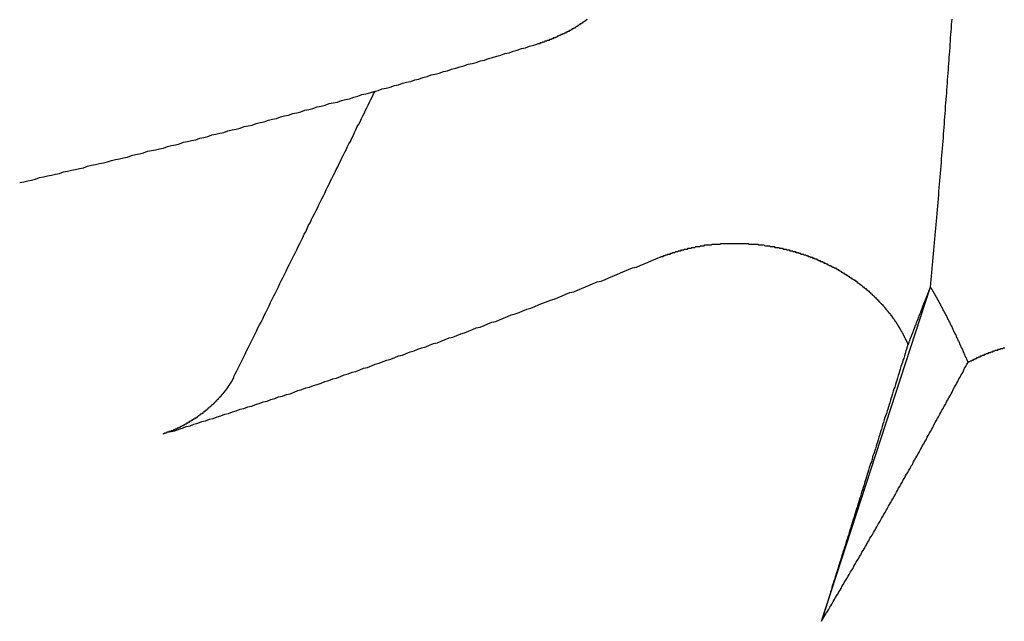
# Model space of a CAD drawing. Extents: x 1107 to 4046, y 937 to 3355.
# Tile 349 of 656: x 2155.066 to 2156.264, y 2650.936 to 2651.668. Entities that reach past the tile are written whole.
import ezdxf

# ---------------------------------------------------------------- set-up
doc = ezdxf.new("R2010")
doc.units = 0
doc.layers.add('KF_VIDA_L___C_REAR', color=7, linetype='CONTINUOUS')

# ---------------------------------------------------------------- blocks, each defined once
blk = doc.blocks.new('KF_VIDA_L___C_REAR')
at = {"layer": 'KF_VIDA_L___C_REAR'}
blk.add_line((-30.937477, 961.723268), (-30.805016, 962.130015), dxfattribs=at)
for points in [[(-30.805, 962.13, 0), (-30.8046, 962.134, 0), (-30.8041, 962.139, 0), (-30.8037, 962.143, 0), (-30.8033, 962.148, 0), (-30.8029, 962.152, 0), (-30.8024, 962.157, 0), (-30.802, 962.161, 0), (-30.8016, 962.166, 0), (-30.8012, 962.17, 0), (-30.8008, 962.175, 0), (-30.8004, 962.179, 0), (-30.8, 962.184, 0), (-30.7996, 962.188, 0), (-30.7992, 962.193, 0), (-30.7988, 962.197, 0), (-30.7984, 962.201, 0), (-30.798, 962.206, 0), (-30.7976, 962.21, 0), (-30.7972, 962.215, 0), (-30.7968, 962.219, 0), (-30.7964, 962.224, 0), (-30.7961, 962.228, 0), (-30.7957, 962.233, 0), (-30.7953, 962.237, 0), (-30.7949, 962.242, 0), (-30.7946, 962.246, 0), (-30.7942, 962.251, 0), (-30.7938, 962.255, 0), (-30.7935, 962.259, 0), (-30.7931, 962.264, 0), (-30.7928, 962.268, 0), (-30.7924, 962.273, 0), (-30.7921, 962.277, 0), (-30.7917, 962.281, 0), (-30.7914, 962.286, 0), (-30.791, 962.29, 0), (-30.7907, 962.294, 0), (-30.7903, 962.299, 0), (-30.79, 962.303, 0), (-30.7897, 962.307, 0), (-30.7893, 962.312, 0), (-30.789, 962.316, 0), (-30.7887, 962.32, 0), (-30.7884, 962.324, 0), (-30.788, 962.329, 0), (-30.7877, 962.333, 0), (-30.7874, 962.337, 0), (-30.7871, 962.341, 0), (-30.7868, 962.345, 0), (-30.7865, 962.35, 0), (-30.7861, 962.354, 0), (-30.7858, 962.358, 0), (-30.7855, 962.362, 0), (-30.7852, 962.366, 0), (-30.7849, 962.37, 0), (-30.7846, 962.374, 0), (-30.7843, 962.378, 0), (-30.7841, 962.382, 0), (-30.7838, 962.386, 0), (-30.7835, 962.39, 0), (-30.7832, 962.394, 0), (-30.7829, 962.398, 0), (-30.7826, 962.402, 0), (-30.7823, 962.406, 0), (-30.7821, 962.41, 0), (-30.7818, 962.413, 0), (-30.7815, 962.417, 0), (-30.7812, 962.421, 0), (-30.7809, 962.425, 0), (-30.7807, 962.429, 0), (-30.7804, 962.433, 0), (-30.7801, 962.437, 0), (-30.7798, 962.441, 0), (-30.7795, 962.445, 0), (-30.7793, 962.449, 0), (-30.779, 962.453, 0), (-30.7787, 962.456, 0)], [(-31.2225, 962.456, 0), (-31.2231, 962.455, 0), (-31.2237, 962.455, 0), (-31.2243, 962.454, 0), (-31.2249, 962.454, 0), (-31.2255, 962.453, 0), (-31.2262, 962.453, 0), (-31.2268, 962.452, 0), (-31.2274, 962.452, 0), (-31.228, 962.452, 0), (-31.2287, 962.451, 0), (-31.2293, 962.451, 0), (-31.2299, 962.45, 0), (-31.2306, 962.45, 0), (-31.2312, 962.45, 0), (-31.2319, 962.449, 0), (-31.2325, 962.449, 0), (-31.2331, 962.448, 0), (-31.2338, 962.448, 0), (-31.2344, 962.447, 0), (-31.2351, 962.447, 0), (-31.2357, 962.447, 0), (-31.2364, 962.446, 0), (-31.237, 962.446, 0), (-31.2377, 962.445, 0), (-31.2383, 962.445, 0), (-31.239, 962.445, 0), (-31.2397, 962.444, 0), (-31.2403, 962.444, 0), (-31.241, 962.444, 0), (-31.2416, 962.443, 0), (-31.2423, 962.443, 0), (-31.243, 962.442, 0), (-31.2436, 962.442, 0), (-31.2443, 962.442, 0), (-31.245, 962.441, 0), (-31.2456, 962.441, 0), (-31.2463, 962.441, 0), (-31.247, 962.44, 0), (-31.2477, 962.44, 0), (-31.2483, 962.44, 0), (-31.249, 962.439, 0), (-31.2497, 962.439, 0), (-31.2504, 962.439, 0), (-31.2511, 962.438, 0), (-31.2517, 962.438, 0), (-31.2524, 962.438, 0), (-31.2531, 962.437, 0), (-31.2538, 962.437, 0), (-31.2545, 962.437, 0), (-31.2552, 962.436, 0), (-31.2558, 962.436, 0), (-31.2565, 962.436, 0), (-31.2572, 962.435, 0), (-31.2579, 962.435, 0), (-31.2586, 962.435, 0), (-31.2593, 962.434, 0), (-31.26, 962.434, 0), (-31.2607, 962.434, 0), (-31.2614, 962.433, 0), (-31.2621, 962.433, 0), (-31.2628, 962.433, 0), (-31.2635, 962.433, 0), (-31.2642, 962.432, 0), (-31.2649, 962.432, 0), (-31.2656, 962.432, 0), (-31.2663, 962.431, 0), (-31.267, 962.431, 0), (-31.2677, 962.431, 0), (-31.2684, 962.431, 0), (-31.2691, 962.43, 0), (-31.2698, 962.43, 0), (-31.2705, 962.43, 0), (-31.2712, 962.43, 0), (-31.2719, 962.429, 0), (-31.2726, 962.429, 0), (-31.2733, 962.429, 0), (-31.274, 962.429, 0), (-31.2747, 962.428, 0), (-31.2754, 962.428, 0), (-31.2761, 962.428, 0), (-31.2769, 962.428, 0), (-31.2776, 962.427, 0), (-31.2783, 962.427, 0), (-31.279, 962.427, 0), (-31.2798, 962.427, 0), (-31.2805, 962.426, 0), (-31.2812, 962.426, 0), (-31.282, 962.426, 0), (-31.2827, 962.426, 0)], [(-31.913, 962.257, 0), (-31.9081, 962.258, 0), (-31.9033, 962.259, 0), (-31.8985, 962.26, 0), (-31.8936, 962.261, 0), (-31.8888, 962.263, 0), (-31.884, 962.264, 0), (-31.8791, 962.265, 0), (-31.8743, 962.266, 0), (-31.8694, 962.267, 0), (-31.8646, 962.268, 0), (-31.8598, 962.27, 0), (-31.8549, 962.271, 0), (-31.8501, 962.272, 0), (-31.8452, 962.273, 0), (-31.8403, 962.274, 0), (-31.8355, 962.275, 0), (-31.8306, 962.277, 0), (-31.8258, 962.278, 0), (-31.8209, 962.279, 0), (-31.8161, 962.28, 0), (-31.8112, 962.281, 0), (-31.8063, 962.282, 0), (-31.8015, 962.284, 0), (-31.7966, 962.285, 0), (-31.7917, 962.286, 0), (-31.7869, 962.287, 0), (-31.782, 962.288, 0), (-31.7771, 962.29, 0), (-31.7722, 962.291, 0), (-31.7674, 962.292, 0), (-31.7625, 962.293, 0), (-31.7576, 962.295, 0), (-31.7527, 962.296, 0), (-31.7478, 962.297, 0), (-31.7429, 962.298, 0), (-31.7381, 962.299, 0), (-31.7332, 962.301, 0), (-31.7283, 962.302, 0), (-31.7234, 962.303, 0), (-31.7185, 962.304, 0), (-31.7136, 962.306, 0), (-31.7087, 962.307, 0), (-31.7038, 962.308, 0), (-31.6989, 962.309, 0), (-31.694, 962.311, 0), (-31.6891, 962.312, 0), (-31.6842, 962.313, 0), (-31.6793, 962.315, 0), (-31.6744, 962.316, 0), (-31.6695, 962.317, 0), (-31.6646, 962.318, 0), (-31.6597, 962.32, 0), (-31.6547, 962.321, 0), (-31.6498, 962.322, 0), (-31.6449, 962.323, 0), (-31.64, 962.325, 0), (-31.6351, 962.326, 0), (-31.6302, 962.327, 0), (-31.6252, 962.329, 0), (-31.6203, 962.33, 0), (-31.6154, 962.331, 0), (-31.6105, 962.333, 0), (-31.6055, 962.334, 0), (-31.6006, 962.335, 0), (-31.5957, 962.337, 0), (-31.5908, 962.338, 0), (-31.5858, 962.339, 0), (-31.5809, 962.341, 0), (-31.576, 962.342, 0), (-31.571, 962.343, 0), (-31.5661, 962.345, 0), (-31.5612, 962.346, 0), (-31.5562, 962.347, 0), (-31.5513, 962.349, 0), (-31.5463, 962.35, 0), (-31.5414, 962.351, 0), (-31.5364, 962.353, 0), (-31.5315, 962.354, 0), (-31.5265, 962.355, 0), (-31.5216, 962.357, 0), (-31.5166, 962.358, 0), (-31.5117, 962.359, 0), (-31.5067, 962.361, 0), (-31.5018, 962.362, 0), (-31.4968, 962.364, 0), (-31.4919, 962.365, 0), (-31.4869, 962.366, 0), (-31.482, 962.368, 0), (-31.477, 962.369, 0), (-31.472, 962.371, 0), (-31.4671, 962.372, 0), (-31.4621, 962.373, 0), (-31.4572, 962.375, 0), (-31.4522, 962.376, 0), (-31.4472, 962.378, 0), (-31.4423, 962.379, 0), (-31.4373, 962.38, 0), (-31.4323, 962.382, 0), (-31.4273, 962.383, 0), (-31.4224, 962.385, 0), (-31.4174, 962.386, 0), (-31.4124, 962.388, 0), (-31.4074, 962.389, 0), (-31.4025, 962.39, 0), (-31.3975, 962.392, 0), (-31.3925, 962.393, 0), (-31.3875, 962.395, 0), (-31.3825, 962.396, 0), (-31.3776, 962.398, 0), (-31.3726, 962.399, 0), (-31.3676, 962.401, 0), (-31.3626, 962.402, 0), (-31.3576, 962.403, 0), (-31.3526, 962.405, 0), (-31.3476, 962.406, 0), (-31.3427, 962.408, 0), (-31.3377, 962.409, 0), (-31.3327, 962.411, 0), (-31.3277, 962.412, 0), (-31.3227, 962.414, 0), (-31.3177, 962.415, 0), (-31.3127, 962.417, 0), (-31.3077, 962.418, 0), (-31.3027, 962.42, 0), (-31.2977, 962.421, 0), (-31.2927, 962.423, 0), (-31.2877, 962.424, 0), (-31.2827, 962.426, 0)], [(-31.6528, 962.02, 0), (-31.6508, 962.024, 0), (-31.6488, 962.028, 0), (-31.6468, 962.032, 0), (-31.6448, 962.036, 0), (-31.6428, 962.04, 0), (-31.6408, 962.044, 0), (-31.6389, 962.048, 0), (-31.6369, 962.052, 0), (-31.6349, 962.056, 0), (-31.633, 962.06, 0), (-31.631, 962.064, 0), (-31.629, 962.068, 0), (-31.6271, 962.072, 0), (-31.6251, 962.076, 0), (-31.6232, 962.08, 0), (-31.6213, 962.084, 0), (-31.6193, 962.087, 0), (-31.6174, 962.091, 0), (-31.6155, 962.095, 0), (-31.6136, 962.099, 0), (-31.6116, 962.103, 0), (-31.6097, 962.107, 0), (-31.6078, 962.111, 0), (-31.6059, 962.115, 0), (-31.604, 962.119, 0), (-31.6021, 962.122, 0), (-31.6002, 962.126, 0), (-31.5983, 962.13, 0), (-31.5965, 962.134, 0), (-31.5946, 962.138, 0), (-31.5927, 962.141, 0), (-31.5908, 962.145, 0), (-31.589, 962.149, 0), (-31.5871, 962.153, 0), (-31.5853, 962.157, 0), (-31.5834, 962.16, 0), (-31.5816, 962.164, 0), (-31.5797, 962.168, 0), (-31.5779, 962.171, 0), (-31.576, 962.175, 0), (-31.5742, 962.179, 0), (-31.5724, 962.183, 0), (-31.5705, 962.186, 0), (-31.5687, 962.19, 0), (-31.5669, 962.194, 0), (-31.5651, 962.197, 0), (-31.5633, 962.201, 0), (-31.5615, 962.205, 0), (-31.5597, 962.208, 0), (-31.5579, 962.212, 0), (-31.5561, 962.216, 0), (-31.5543, 962.219, 0), (-31.5525, 962.223, 0), (-31.5507, 962.226, 0), (-31.5489, 962.23, 0), (-31.5472, 962.234, 0), (-31.5454, 962.237, 0), (-31.5436, 962.241, 0), (-31.5419, 962.244, 0), (-31.5401, 962.248, 0), (-31.5383, 962.252, 0), (-31.5366, 962.255, 0), (-31.5348, 962.259, 0), (-31.5331, 962.262, 0), (-31.5313, 962.266, 0), (-31.5296, 962.269, 0), (-31.5279, 962.273, 0), (-31.5261, 962.276, 0), (-31.5244, 962.28, 0), (-31.5227, 962.283, 0), (-31.521, 962.287, 0), (-31.5193, 962.29, 0), (-31.5175, 962.294, 0), (-31.5158, 962.297, 0), (-31.5141, 962.301, 0), (-31.5124, 962.304, 0), (-31.5107, 962.307, 0), (-31.509, 962.311, 0), (-31.5073, 962.314, 0), (-31.5056, 962.318, 0), (-31.504, 962.321, 0), (-31.5023, 962.325, 0), (-31.5006, 962.328, 0), (-31.4989, 962.331, 0), (-31.4973, 962.335, 0), (-31.4956, 962.338, 0), (-31.4939, 962.341, 0), (-31.4923, 962.345, 0), (-31.4906, 962.348, 0), (-31.489, 962.351, 0), (-31.4873, 962.355, 0), (-31.4857, 962.358, 0), (-31.484, 962.361, 0), (-31.4824, 962.365, 0), (-31.4807, 962.368, 0)], [(-31.1342, 962.166, 0), (-31.1334, 962.166, 0), (-31.1326, 962.167, 0), (-31.1318, 962.167, 0), (-31.131, 962.167, 0), (-31.1302, 962.167, 0), (-31.1294, 962.168, 0), (-31.1285, 962.168, 0), (-31.1277, 962.168, 0), (-31.1269, 962.169, 0), (-31.126, 962.169, 0), (-31.1252, 962.169, 0), (-31.1244, 962.17, 0), (-31.1235, 962.17, 0), (-31.1227, 962.17, 0), (-31.1218, 962.17, 0), (-31.121, 962.171, 0), (-31.1201, 962.171, 0), (-31.1193, 962.171, 0), (-31.1184, 962.172, 0), (-31.1176, 962.172, 0), (-31.1167, 962.172, 0), (-31.1158, 962.172, 0), (-31.1149, 962.173, 0), (-31.1141, 962.173, 0), (-31.1132, 962.173, 0), (-31.1123, 962.173, 0), (-31.1114, 962.174, 0), (-31.1106, 962.174, 0), (-31.1097, 962.174, 0), (-31.1088, 962.174, 0), (-31.1079, 962.175, 0), (-31.107, 962.175, 0), (-31.1061, 962.175, 0), (-31.1052, 962.175, 0), (-31.1043, 962.176, 0), (-31.1034, 962.176, 0), (-31.1025, 962.176, 0), (-31.1016, 962.176, 0), (-31.1007, 962.176, 0), (-31.0998, 962.177, 0), (-31.0989, 962.177, 0), (-31.0979, 962.177, 0), (-31.097, 962.177, 0), (-31.0961, 962.177, 0), (-31.0952, 962.178, 0), (-31.0943, 962.178, 0), (-31.0933, 962.178, 0), (-31.0924, 962.178, 0), (-31.0915, 962.178, 0), (-31.0906, 962.179, 0), (-31.0896, 962.179, 0), (-31.0887, 962.179, 0), (-31.0878, 962.179, 0), (-31.0868, 962.179, 0), (-31.0859, 962.179, 0), (-31.0849, 962.18, 0), (-31.084, 962.18, 0), (-31.083, 962.18, 0), (-31.0821, 962.18, 0), (-31.0812, 962.18, 0), (-31.0802, 962.18, 0), (-31.0793, 962.181, 0), (-31.0783, 962.181, 0), (-31.0774, 962.181, 0), (-31.0764, 962.181, 0), (-31.0754, 962.181, 0), (-31.0745, 962.181, 0), (-31.0735, 962.181, 0), (-31.0726, 962.181, 0), (-31.0716, 962.181, 0), (-31.0707, 962.182, 0), (-31.0697, 962.182, 0), (-31.0687, 962.182, 0), (-31.0678, 962.182, 0), (-31.0668, 962.182, 0), (-31.0658, 962.182, 0), (-31.0649, 962.182, 0), (-31.0639, 962.182, 0), (-31.0629, 962.182, 0), (-31.062, 962.182, 0), (-31.061, 962.182, 0), (-31.06, 962.183, 0), (-31.0591, 962.183, 0), (-31.0581, 962.183, 0), (-31.0571, 962.183, 0), (-31.0561, 962.183, 0), (-31.0552, 962.183, 0), (-31.0542, 962.183, 0), (-31.0532, 962.183, 0), (-31.0522, 962.183, 0), (-31.0513, 962.183, 0), (-31.0503, 962.183, 0), (-31.0493, 962.183, 0), (-31.0483, 962.183, 0), (-31.0474, 962.183, 0), (-31.0464, 962.183, 0), (-31.0454, 962.183, 0), (-31.0444, 962.183, 0), (-31.0434, 962.183, 0), (-31.0425, 962.183, 0), (-31.0415, 962.183, 0), (-31.0405, 962.183, 0), (-31.0395, 962.183, 0), (-31.0385, 962.183, 0), (-31.0376, 962.183, 0), (-31.0366, 962.183, 0), (-31.0356, 962.183, 0), (-31.0346, 962.183, 0), (-31.0337, 962.183, 0), (-31.0327, 962.183, 0), (-31.0317, 962.183, 0), (-31.0307, 962.183, 0), (-31.0297, 962.183, 0), (-31.0288, 962.183, 0), (-31.0278, 962.183, 0), (-31.0268, 962.183, 0), (-31.0258, 962.182, 0), (-31.0249, 962.182, 0), (-31.0239, 962.182, 0), (-31.0229, 962.182, 0), (-31.0219, 962.182, 0), (-31.021, 962.182, 0), (-31.02, 962.182, 0), (-31.019, 962.182, 0), (-31.0181, 962.182, 0), (-31.0171, 962.182, 0), (-31.0161, 962.182, 0), (-31.0152, 962.182, 0), (-31.0142, 962.181, 0), (-31.0132, 962.181, 0), (-31.0123, 962.181, 0), (-31.0113, 962.181, 0), (-31.0103, 962.181, 0), (-31.0094, 962.181, 0), (-31.0084, 962.181, 0), (-31.0075, 962.181, 0), (-31.0065, 962.18, 0), (-31.0056, 962.18, 0), (-31.0046, 962.18, 0), (-31.0036, 962.18, 0), (-31.0027, 962.18, 0), (-31.0017, 962.18, 0), (-31.0008, 962.18, 0), (-30.9998, 962.179, 0), (-30.9989, 962.179, 0), (-30.998, 962.179, 0), (-30.997, 962.179, 0), (-30.9961, 962.179, 0), (-30.9951, 962.179, 0), (-30.9942, 962.178, 0), (-30.9933, 962.178, 0), (-30.9923, 962.178, 0), (-30.9914, 962.178, 0), (-30.9905, 962.178, 0), (-30.9895, 962.178, 0), (-30.9886, 962.177, 0), (-30.9877, 962.177, 0), (-30.9868, 962.177, 0), (-30.9858, 962.177, 0), (-30.9849, 962.177, 0), (-30.984, 962.176, 0), (-30.9831, 962.176, 0), (-30.9822, 962.176, 0), (-30.9813, 962.176, 0), (-30.9804, 962.176, 0), (-30.9795, 962.175, 0), (-30.9786, 962.175, 0), (-30.9777, 962.175, 0), (-30.9768, 962.175, 0), (-30.9759, 962.174, 0), (-30.975, 962.174, 0), (-30.9741, 962.174, 0), (-30.9732, 962.174, 0), (-30.9723, 962.173, 0), (-30.9714, 962.173, 0), (-30.9705, 962.173, 0), (-30.9696, 962.173, 0), (-30.9687, 962.172, 0), (-30.9678, 962.172, 0), (-30.9669, 962.172, 0), (-30.966, 962.172, 0), (-30.9651, 962.171, 0), (-30.9643, 962.171, 0), (-30.9634, 962.171, 0), (-30.9625, 962.17, 0), (-30.9616, 962.17, 0), (-30.9607, 962.17, 0), (-30.9598, 962.17, 0), (-30.9589, 962.169, 0), (-30.958, 962.169, 0), (-30.9571, 962.169, 0), (-30.9562, 962.168, 0), (-30.9553, 962.168, 0), (-30.9544, 962.168, 0), (-30.9536, 962.167, 0), (-30.9527, 962.167, 0), (-30.9518, 962.167, 0), (-30.9509, 962.166, 0), (-30.95, 962.166, 0), (-30.9491, 962.166, 0), (-30.9482, 962.165, 0), (-30.9474, 962.165, 0), (-30.9465, 962.165, 0), (-30.9456, 962.164, 0), (-30.9447, 962.164, 0), (-30.9438, 962.164, 0), (-30.943, 962.163, 0), (-30.9421, 962.163, 0), (-30.9412, 962.162, 0), (-30.9403, 962.162, 0), (-30.9395, 962.162, 0), (-30.9386, 962.161, 0), (-30.9377, 962.161, 0), (-30.9368, 962.161, 0), (-30.936, 962.16, 0), (-30.9351, 962.16, 0), (-30.9342, 962.159, 0), (-30.9334, 962.159, 0), (-30.9325, 962.159, 0), (-30.9317, 962.158, 0), (-30.9308, 962.158, 0), (-30.9299, 962.157, 0), (-30.9291, 962.157, 0), (-30.9282, 962.156, 0), (-30.9274, 962.156, 0), (-30.9265, 962.156, 0), (-30.9257, 962.155, 0), (-30.9248, 962.155, 0), (-30.924, 962.154, 0), (-30.9231, 962.154, 0), (-30.9223, 962.153, 0), (-30.9215, 962.153, 0), (-30.9206, 962.153, 0), (-30.9198, 962.152, 0), (-30.919, 962.152, 0), (-30.9181, 962.151, 0), (-30.9173, 962.151, 0), (-30.9165, 962.15, 0), (-30.9157, 962.15, 0), (-30.9148, 962.149, 0), (-30.914, 962.149, 0), (-30.9132, 962.148, 0), (-30.9124, 962.148, 0), (-30.9116, 962.147, 0), (-30.9108, 962.147, 0), (-30.91, 962.146, 0), (-30.9092, 962.146, 0), (-30.9084, 962.145, 0), (-30.9076, 962.145, 0), (-30.9068, 962.144, 0), (-30.906, 962.144, 0), (-30.9052, 962.143, 0), (-30.9044, 962.143, 0), (-30.9036, 962.142, 0), (-30.9028, 962.142, 0), (-30.9021, 962.141, 0), (-30.9013, 962.141, 0), (-30.9005, 962.14, 0), (-30.8997, 962.14, 0), (-30.899, 962.139, 0), (-30.8982, 962.139, 0), (-30.8975, 962.138, 0), (-30.8967, 962.138, 0), (-30.8959, 962.137, 0), (-30.8952, 962.137, 0), (-30.8944, 962.136, 0), (-30.8937, 962.135, 0), (-30.893, 962.135, 0), (-30.8922, 962.134, 0), (-30.8915, 962.134, 0), (-30.8908, 962.133, 0), (-30.89, 962.133, 0), (-30.8893, 962.132, 0), (-30.8886, 962.132, 0), (-30.8879, 962.131, 0), (-30.8872, 962.13, 0), (-30.8864, 962.13, 0), (-30.8857, 962.129, 0), (-30.885, 962.129, 0), (-30.8843, 962.128, 0), (-30.8836, 962.128, 0), (-30.8829, 962.127, 0), (-30.8823, 962.126, 0), (-30.8816, 962.126, 0), (-30.8809, 962.125, 0), (-30.8802, 962.125, 0), (-30.8795, 962.124, 0), (-30.8789, 962.123, 0), (-30.8782, 962.123, 0), (-30.8775, 962.122, 0), (-30.8769, 962.122, 0), (-30.8762, 962.121, 0), (-30.8755, 962.12, 0), (-30.8749, 962.12, 0), (-30.8742, 962.119, 0), (-30.8736, 962.119, 0), (-30.873, 962.118, 0), (-30.8723, 962.117, 0), (-30.8717, 962.117, 0), (-30.8711, 962.116, 0), (-30.8704, 962.115, 0), (-30.8698, 962.115, 0), (-30.8692, 962.114, 0), (-30.8686, 962.114, 0), (-30.868, 962.113, 0), (-30.8674, 962.112, 0), (-30.8668, 962.112, 0), (-30.8662, 962.111, 0), (-30.8656, 962.11, 0), (-30.865, 962.11, 0), (-30.8644, 962.109, 0), (-30.8638, 962.109, 0), (-30.8632, 962.108, 0), (-30.8627, 962.107, 0), (-30.8621, 962.107, 0), (-30.8615, 962.106, 0), (-30.861, 962.105, 0), (-30.8604, 962.105, 0), (-30.8599, 962.104, 0), (-30.8593, 962.103, 0), (-30.8588, 962.103, 0), (-30.8582, 962.102, 0), (-30.8577, 962.101, 0), (-30.8572, 962.101, 0), (-30.8566, 962.1, 0), (-30.8561, 962.099, 0), (-30.8556, 962.099, 0), (-30.8551, 962.098, 0), (-30.8546, 962.098, 0), (-30.8541, 962.097, 0), (-30.8535, 962.096, 0), (-30.853, 962.096, 0), (-30.8526, 962.095, 0), (-30.8521, 962.094, 0), (-30.8516, 962.094, 0), (-30.8511, 962.093, 0), (-30.8506, 962.092, 0), (-30.8502, 962.092, 0), (-30.8497, 962.091, 0), (-30.8492, 962.09, 0), (-30.8488, 962.09, 0), (-30.8483, 962.089, 0), (-30.8478, 962.088, 0), (-30.8474, 962.088, 0), (-30.8469, 962.087, 0), (-30.8465, 962.086, 0), (-30.8461, 962.086, 0), (-30.8456, 962.085, 0), (-30.8452, 962.084, 0), (-30.8447, 962.083, 0), (-30.8443, 962.083, 0), (-30.8439, 962.082, 0), (-30.8435, 962.081, 0), (-30.843, 962.081, 0), (-30.8426, 962.08, 0), (-30.8422, 962.079, 0), (-30.8418, 962.079, 0), (-30.8414, 962.078, 0), (-30.841, 962.077, 0), (-30.8406, 962.076, 0), (-30.8402, 962.076, 0), (-30.8398, 962.075, 0), (-30.8394, 962.074, 0), (-30.839, 962.074, 0), (-30.8386, 962.073, 0), (-30.8383, 962.072, 0), (-30.8379, 962.071, 0), (-30.8375, 962.071, 0), (-30.8371, 962.07, 0), (-30.8368, 962.069, 0), (-30.8364, 962.069, 0), (-30.8361, 962.068, 0), (-30.8357, 962.067, 0), (-30.8354, 962.066, 0), (-30.835, 962.066, 0), (-30.8347, 962.065, 0), (-30.8343, 962.064, 0), (-30.834, 962.063, 0), (-30.8337, 962.063, 0), (-30.8333, 962.062, 0), (-30.833, 962.061, 0), (-30.8327, 962.06, 0), (-30.8324, 962.06, 0)], [(-31.7383, 961.951, 0), (-31.7336, 961.953, 0), (-31.7289, 961.954, 0), (-31.7243, 961.955, 0), (-31.7196, 961.957, 0), (-31.715, 961.958, 0), (-31.7103, 961.96, 0), (-31.7056, 961.961, 0), (-31.701, 961.963, 0), (-31.6963, 961.964, 0), (-31.6916, 961.966, 0), (-31.6869, 961.967, 0), (-31.6823, 961.969, 0), (-31.6776, 961.97, 0), (-31.6729, 961.972, 0), (-31.6683, 961.973, 0), (-31.6636, 961.975, 0), (-31.6589, 961.976, 0), (-31.6542, 961.978, 0), (-31.6495, 961.979, 0), (-31.6449, 961.981, 0), (-31.6402, 961.982, 0), (-31.6355, 961.984, 0), (-31.6308, 961.985, 0), (-31.6261, 961.987, 0), (-31.6215, 961.988, 0), (-31.6168, 961.99, 0), (-31.6121, 961.991, 0), (-31.6074, 961.993, 0), (-31.6027, 961.994, 0), (-31.598, 961.996, 0), (-31.5933, 961.997, 0), (-31.5886, 961.999, 0), (-31.5839, 962, 0), (-31.5792, 962.002, 0), (-31.5745, 962.004, 0), (-31.5698, 962.005, 0), (-31.5651, 962.007, 0), (-31.5604, 962.008, 0), (-31.5557, 962.01, 0), (-31.551, 962.011, 0), (-31.5463, 962.013, 0), (-31.5416, 962.015, 0), (-31.5369, 962.016, 0), (-31.5322, 962.018, 0), (-31.5275, 962.019, 0), (-31.5228, 962.021, 0), (-31.5181, 962.023, 0), (-31.5134, 962.024, 0), (-31.5087, 962.026, 0), (-31.504, 962.027, 0), (-31.4993, 962.029, 0), (-31.4946, 962.031, 0), (-31.4899, 962.032, 0), (-31.4851, 962.034, 0), (-31.4804, 962.036, 0), (-31.4757, 962.037, 0), (-31.471, 962.039, 0), (-31.4663, 962.041, 0), (-31.4616, 962.042, 0), (-31.4568, 962.044, 0), (-31.4521, 962.046, 0), (-31.4474, 962.047, 0), (-31.4427, 962.049, 0), (-31.438, 962.051, 0), (-31.4332, 962.052, 0), (-31.4285, 962.054, 0), (-31.4238, 962.056, 0), (-31.4191, 962.057, 0), (-31.4143, 962.059, 0), (-31.4096, 962.061, 0), (-31.4049, 962.062, 0), (-31.4001, 962.064, 0), (-31.3954, 962.066, 0), (-31.3907, 962.068, 0), (-31.386, 962.069, 0), (-31.3812, 962.071, 0), (-31.3765, 962.073, 0), (-31.3718, 962.074, 0), (-31.367, 962.076, 0), (-31.3623, 962.078, 0), (-31.3576, 962.08, 0), (-31.3528, 962.081, 0), (-31.3481, 962.083, 0), (-31.3433, 962.085, 0), (-31.3386, 962.087, 0), (-31.3339, 962.088, 0), (-31.3291, 962.09, 0), (-31.3244, 962.092, 0), (-31.3196, 962.094, 0), (-31.3149, 962.096, 0), (-31.3102, 962.097, 0), (-31.3054, 962.099, 0), (-31.3007, 962.101, 0), (-31.2959, 962.103, 0), (-31.2912, 962.104, 0), (-31.2864, 962.106, 0), (-31.2817, 962.108, 0), (-31.2769, 962.11, 0), (-31.2722, 962.112, 0), (-31.2674, 962.114, 0), (-31.2627, 962.115, 0), (-31.2579, 962.117, 0), (-31.2532, 962.119, 0), (-31.2484, 962.121, 0), (-31.2437, 962.123, 0), (-31.2389, 962.124, 0), (-31.2342, 962.126, 0), (-31.2294, 962.128, 0), (-31.2247, 962.13, 0), (-31.2199, 962.132, 0), (-31.2152, 962.134, 0), (-31.2104, 962.136, 0), (-31.2056, 962.137, 0), (-31.2009, 962.139, 0), (-31.1961, 962.141, 0), (-31.1914, 962.143, 0), (-31.1866, 962.145, 0), (-31.1819, 962.147, 0), (-31.1771, 962.149, 0), (-31.1723, 962.151, 0), (-31.1676, 962.153, 0), (-31.1628, 962.154, 0), (-31.1581, 962.156, 0), (-31.1533, 962.158, 0), (-31.1485, 962.16, 0), (-31.1438, 962.162, 0), (-31.139, 962.164, 0), (-31.1342, 962.166, 0)], [(-30.805, 962.13, 0), (-30.8052, 962.13, 0), (-30.8053, 962.129, 0), (-30.8055, 962.129, 0), (-30.8057, 962.128, 0), (-30.8058, 962.128, 0), (-30.806, 962.128, 0), (-30.8062, 962.127, 0), (-30.8063, 962.127, 0), (-30.8065, 962.126, 0), (-30.8067, 962.126, 0), (-30.8068, 962.125, 0), (-30.807, 962.125, 0), (-30.8072, 962.125, 0), (-30.8073, 962.124, 0), (-30.8075, 962.124, 0), (-30.8077, 962.123, 0), (-30.8078, 962.123, 0), (-30.808, 962.122, 0), (-30.8082, 962.122, 0), (-30.8084, 962.122, 0), (-30.8086, 962.121, 0), (-30.8087, 962.121, 0), (-30.8089, 962.12, 0), (-30.8091, 962.12, 0), (-30.8093, 962.119, 0), (-30.8095, 962.119, 0), (-30.8096, 962.118, 0), (-30.8098, 962.118, 0), (-30.81, 962.117, 0), (-30.8102, 962.117, 0), (-30.8104, 962.117, 0), (-30.8106, 962.116, 0), (-30.8107, 962.116, 0), (-30.8109, 962.115, 0), (-30.8111, 962.115, 0), (-30.8113, 962.114, 0), (-30.8115, 962.114, 0), (-30.8117, 962.113, 0), (-30.8119, 962.113, 0), (-30.8121, 962.112, 0), (-30.8123, 962.112, 0), (-30.8125, 962.111, 0), (-30.8127, 962.111, 0), (-30.8129, 962.11, 0), (-30.8131, 962.11, 0), (-30.8133, 962.109, 0), (-30.8135, 962.109, 0), (-30.8137, 962.108, 0), (-30.8139, 962.108, 0), (-30.8141, 962.107, 0), (-30.8143, 962.107, 0), (-30.8145, 962.106, 0), (-30.8147, 962.106, 0), (-30.8149, 962.105, 0), (-30.8151, 962.104, 0), (-30.8153, 962.104, 0), (-30.8155, 962.103, 0), (-30.8157, 962.103, 0), (-30.8159, 962.102, 0), (-30.8161, 962.102, 0), (-30.8164, 962.101, 0), (-30.8166, 962.101, 0), (-30.8168, 962.1, 0), (-30.817, 962.1, 0), (-30.8172, 962.099, 0), (-30.8174, 962.098, 0), (-30.8176, 962.098, 0), (-30.8179, 962.097, 0), (-30.8181, 962.097, 0), (-30.8183, 962.096, 0), (-30.8185, 962.096, 0), (-30.8187, 962.095, 0), (-30.819, 962.095, 0), (-30.8192, 962.094, 0), (-30.8194, 962.093, 0), (-30.8196, 962.093, 0), (-30.8199, 962.092, 0), (-30.8201, 962.092, 0), (-30.8203, 962.091, 0), (-30.8205, 962.09, 0), (-30.8208, 962.09, 0), (-30.821, 962.089, 0), (-30.8212, 962.089, 0), (-30.8215, 962.088, 0), (-30.8217, 962.088, 0), (-30.8219, 962.087, 0), (-30.8222, 962.086, 0), (-30.8224, 962.086, 0), (-30.8226, 962.085, 0), (-30.8229, 962.084, 0), (-30.8231, 962.084, 0), (-30.8233, 962.083, 0), (-30.8236, 962.083, 0), (-30.8238, 962.082, 0), (-30.824, 962.081, 0), (-30.8243, 962.081, 0), (-30.8245, 962.08, 0), (-30.8248, 962.08, 0), (-30.825, 962.079, 0), (-30.8253, 962.078, 0), (-30.8255, 962.078, 0), (-30.8257, 962.077, 0), (-30.826, 962.076, 0), (-30.8262, 962.076, 0), (-30.8265, 962.075, 0), (-30.8267, 962.074, 0), (-30.827, 962.074, 0), (-30.8272, 962.073, 0), (-30.8275, 962.072, 0), (-30.8277, 962.072, 0), (-30.828, 962.071, 0), (-30.8282, 962.071, 0), (-30.8285, 962.07, 0), (-30.8287, 962.069, 0), (-30.829, 962.069, 0), (-30.8293, 962.068, 0), (-30.8295, 962.067, 0), (-30.8298, 962.067, 0), (-30.83, 962.066, 0), (-30.8303, 962.065, 0), (-30.8305, 962.064, 0), (-30.8308, 962.064, 0), (-30.8311, 962.063, 0), (-30.8313, 962.062, 0), (-30.8316, 962.062, 0), (-30.8319, 962.061, 0), (-30.8321, 962.06, 0), (-30.8324, 962.06, 0)], [(-30.7593, 962.038, 0), (-30.7596, 962.039, 0), (-30.76, 962.04, 0), (-30.7604, 962.041, 0), (-30.7608, 962.042, 0), (-30.7612, 962.043, 0), (-30.7615, 962.044, 0), (-30.7619, 962.044, 0), (-30.7623, 962.045, 0), (-30.7627, 962.046, 0), (-30.763, 962.047, 0), (-30.7634, 962.048, 0), (-30.7638, 962.049, 0), (-30.7642, 962.05, 0), (-30.7646, 962.05, 0), (-30.7649, 962.051, 0), (-30.7653, 962.052, 0), (-30.7657, 962.053, 0), (-30.7661, 962.054, 0), (-30.7664, 962.055, 0), (-30.7668, 962.055, 0), (-30.7672, 962.056, 0), (-30.7676, 962.057, 0), (-30.7679, 962.058, 0), (-30.7683, 962.059, 0), (-30.7687, 962.06, 0), (-30.7691, 962.06, 0), (-30.7694, 962.061, 0), (-30.7698, 962.062, 0), (-30.7702, 962.063, 0), (-30.7705, 962.064, 0), (-30.7709, 962.064, 0), (-30.7713, 962.065, 0), (-30.7717, 962.066, 0), (-30.772, 962.067, 0), (-30.7724, 962.068, 0), (-30.7728, 962.068, 0), (-30.7731, 962.069, 0), (-30.7735, 962.07, 0), (-30.7739, 962.071, 0), (-30.7742, 962.072, 0), (-30.7746, 962.072, 0), (-30.775, 962.073, 0), (-30.7753, 962.074, 0), (-30.7757, 962.075, 0), (-30.7761, 962.075, 0), (-30.7764, 962.076, 0), (-30.7768, 962.077, 0), (-30.7772, 962.078, 0), (-30.7775, 962.079, 0), (-30.7779, 962.079, 0), (-30.7783, 962.08, 0), (-30.7786, 962.081, 0), (-30.779, 962.082, 0), (-30.7794, 962.082, 0), (-30.7797, 962.083, 0), (-30.7801, 962.084, 0), (-30.7804, 962.085, 0), (-30.7808, 962.085, 0), (-30.7812, 962.086, 0), (-30.7815, 962.087, 0), (-30.7819, 962.087, 0), (-30.7823, 962.088, 0), (-30.7826, 962.089, 0), (-30.783, 962.09, 0), (-30.7833, 962.09, 0), (-30.7837, 962.091, 0), (-30.784, 962.092, 0), (-30.7844, 962.092, 0), (-30.7848, 962.093, 0), (-30.7851, 962.094, 0), (-30.7855, 962.095, 0), (-30.7858, 962.095, 0), (-30.7862, 962.096, 0), (-30.7865, 962.097, 0), (-30.7869, 962.097, 0), (-30.7872, 962.098, 0), (-30.7876, 962.099, 0), (-30.788, 962.099, 0), (-30.7883, 962.1, 0), (-30.7887, 962.101, 0), (-30.789, 962.101, 0), (-30.7894, 962.102, 0), (-30.7897, 962.103, 0), (-30.7901, 962.103, 0), (-30.7904, 962.104, 0), (-30.7908, 962.105, 0), (-30.7911, 962.105, 0), (-30.7915, 962.106, 0), (-30.7918, 962.107, 0), (-30.7922, 962.107, 0), (-30.7925, 962.108, 0), (-30.7929, 962.109, 0), (-30.7932, 962.109, 0), (-30.7935, 962.11, 0), (-30.7939, 962.111, 0), (-30.7942, 962.111, 0), (-30.7946, 962.112, 0), (-30.7949, 962.113, 0), (-30.7953, 962.113, 0), (-30.7956, 962.114, 0), (-30.796, 962.114, 0), (-30.7963, 962.115, 0), (-30.7966, 962.116, 0), (-30.797, 962.116, 0), (-30.7973, 962.117, 0), (-30.7977, 962.117, 0), (-30.798, 962.118, 0), (-30.7983, 962.119, 0), (-30.7987, 962.119, 0), (-30.799, 962.12, 0), (-30.7994, 962.12, 0), (-30.7997, 962.121, 0), (-30.8, 962.122, 0), (-30.8004, 962.122, 0), (-30.8007, 962.123, 0), (-30.801, 962.123, 0), (-30.8014, 962.124, 0), (-30.8017, 962.124, 0), (-30.802, 962.125, 0), (-30.8024, 962.126, 0), (-30.8027, 962.126, 0), (-30.803, 962.127, 0), (-30.8034, 962.127, 0), (-30.8037, 962.128, 0), (-30.804, 962.128, 0), (-30.8044, 962.129, 0), (-30.8047, 962.129, 0), (-30.805, 962.13, 0)], [(-30.8324, 962.06, 0), (-30.8332, 962.057, 0), (-30.8341, 962.054, 0), (-30.8349, 962.052, 0), (-30.8358, 962.049, 0), (-30.8366, 962.046, 0), (-30.8375, 962.043, 0), (-30.8384, 962.041, 0), (-30.8392, 962.038, 0), (-30.8401, 962.035, 0), (-30.8409, 962.033, 0), (-30.8418, 962.03, 0), (-30.8426, 962.027, 0), (-30.8434, 962.024, 0), (-30.8443, 962.022, 0), (-30.8451, 962.019, 0), (-30.846, 962.016, 0), (-30.8468, 962.014, 0), (-30.8477, 962.011, 0), (-30.8485, 962.008, 0), (-30.8494, 962.006, 0), (-30.8502, 962.003, 0), (-30.8511, 962, 0), (-30.8519, 961.997, 0), (-30.8527, 961.995, 0), (-30.8536, 961.992, 0), (-30.8544, 961.989, 0), (-30.8553, 961.987, 0), (-30.8561, 961.984, 0), (-30.8569, 961.981, 0), (-30.8578, 961.979, 0), (-30.8586, 961.976, 0), (-30.8595, 961.973, 0), (-30.8603, 961.971, 0), (-30.8611, 961.968, 0), (-30.862, 961.965, 0), (-30.8628, 961.963, 0), (-30.8636, 961.96, 0), (-30.8645, 961.957, 0), (-30.8653, 961.955, 0), (-30.8661, 961.952, 0), (-30.867, 961.949, 0), (-30.8678, 961.947, 0), (-30.8686, 961.944, 0), (-30.8695, 961.941, 0), (-30.8703, 961.939, 0), (-30.8711, 961.936, 0), (-30.872, 961.933, 0), (-30.8728, 961.931, 0), (-30.8736, 961.928, 0), (-30.8745, 961.925, 0), (-30.8753, 961.923, 0), (-30.8761, 961.92, 0), (-30.8769, 961.917, 0), (-30.8778, 961.915, 0), (-30.8786, 961.912, 0), (-30.8794, 961.91, 0), (-30.8802, 961.907, 0), (-30.8811, 961.904, 0), (-30.8819, 961.902, 0), (-30.8827, 961.899, 0), (-30.8835, 961.896, 0), (-30.8844, 961.894, 0), (-30.8852, 961.891, 0), (-30.886, 961.888, 0), (-30.8868, 961.886, 0), (-30.8877, 961.883, 0), (-30.8885, 961.881, 0), (-30.8893, 961.878, 0), (-30.8901, 961.875, 0), (-30.8909, 961.873, 0), (-30.8917, 961.87, 0), (-30.8926, 961.867, 0), (-30.8934, 961.865, 0), (-30.8942, 961.862, 0), (-30.895, 961.86, 0), (-30.8958, 961.857, 0), (-30.8966, 961.854, 0), (-30.8975, 961.852, 0), (-30.8983, 961.849, 0), (-30.8991, 961.847, 0), (-30.8999, 961.844, 0), (-30.9007, 961.841, 0), (-30.9015, 961.839, 0), (-30.9023, 961.836, 0), (-30.9031, 961.834, 0), (-30.9039, 961.831, 0), (-30.9048, 961.828, 0), (-30.9056, 961.826, 0), (-30.9064, 961.823, 0), (-30.9072, 961.821, 0), (-30.908, 961.818, 0), (-30.9088, 961.815, 0), (-30.9096, 961.813, 0), (-30.9104, 961.81, 0), (-30.9112, 961.808, 0), (-30.912, 961.805, 0), (-30.9128, 961.803, 0), (-30.9136, 961.8, 0), (-30.9144, 961.797, 0), (-30.9152, 961.795, 0), (-30.916, 961.792, 0), (-30.9168, 961.79, 0), (-30.9176, 961.787, 0), (-30.9184, 961.784, 0), (-30.9192, 961.782, 0), (-30.92, 961.779, 0), (-30.9208, 961.777, 0), (-30.9216, 961.774, 0), (-30.9224, 961.772, 0), (-30.9232, 961.769, 0), (-30.924, 961.767, 0), (-30.9248, 961.764, 0), (-30.9256, 961.761, 0), (-30.9264, 961.759, 0), (-30.9272, 961.756, 0), (-30.928, 961.754, 0), (-30.9288, 961.751, 0), (-30.9296, 961.749, 0), (-30.9304, 961.746, 0), (-30.9312, 961.744, 0), (-30.932, 961.741, 0), (-30.9327, 961.738, 0), (-30.9335, 961.736, 0), (-30.9343, 961.733, 0), (-30.9351, 961.731, 0), (-30.9359, 961.728, 0), (-30.9367, 961.726, 0), (-30.9375, 961.723, 0)], [(-30.7593, 962.038, 0), (-30.7586, 962.039, 0), (-30.7579, 962.039, 0), (-30.7572, 962.039, 0), (-30.7565, 962.04, 0), (-30.7558, 962.04, 0), (-30.7551, 962.04, 0), (-30.7544, 962.041, 0), (-30.7537, 962.041, 0), (-30.7531, 962.041, 0), (-30.7524, 962.042, 0), (-30.7517, 962.042, 0), (-30.751, 962.042, 0), (-30.7503, 962.043, 0), (-30.7496, 962.043, 0), (-30.7489, 962.043, 0), (-30.7482, 962.044, 0), (-30.7475, 962.044, 0), (-30.7468, 962.044, 0), (-30.7461, 962.045, 0), (-30.7454, 962.045, 0), (-30.7447, 962.045, 0), (-30.7439, 962.046, 0), (-30.7432, 962.046, 0), (-30.7425, 962.046, 0), (-30.7418, 962.047, 0), (-30.7411, 962.047, 0), (-30.7404, 962.047, 0), (-30.7397, 962.047, 0), (-30.739, 962.048, 0), (-30.7383, 962.048, 0), (-30.7376, 962.048, 0), (-30.7369, 962.049, 0), (-30.7361, 962.049, 0), (-30.7354, 962.049, 0), (-30.7347, 962.049, 0), (-30.734, 962.05, 0), (-30.7333, 962.05, 0), (-30.7326, 962.05, 0), (-30.7319, 962.05, 0), (-30.7311, 962.051, 0), (-30.7304, 962.051, 0), (-30.7297, 962.051, 0), (-30.729, 962.051, 0), (-30.7282, 962.052, 0), (-30.7275, 962.052, 0), (-30.7268, 962.052, 0), (-30.726, 962.053, 0), (-30.7253, 962.053, 0), (-30.7245, 962.053, 0), (-30.7238, 962.053, 0), (-30.723, 962.053, 0), (-30.7223, 962.054, 0), (-30.7215, 962.054, 0), (-30.7208, 962.054, 0), (-30.72, 962.054, 0), (-30.7193, 962.055, 0), (-30.7185, 962.055, 0), (-30.7178, 962.055, 0), (-30.717, 962.055, 0), (-30.7162, 962.056, 0), (-30.7155, 962.056, 0), (-30.7147, 962.056, 0)], [(-30.9375, 961.723, 0), (-30.9361, 961.726, 0), (-30.9347, 961.728, 0), (-30.9333, 961.73, 0), (-30.9319, 961.733, 0), (-30.9304, 961.735, 0), (-30.929, 961.737, 0), (-30.9276, 961.74, 0), (-30.9262, 961.742, 0), (-30.9248, 961.744, 0), (-30.9234, 961.747, 0), (-30.922, 961.749, 0), (-30.9206, 961.752, 0), (-30.9192, 961.754, 0), (-30.9178, 961.756, 0), (-30.9164, 961.759, 0), (-30.915, 961.761, 0), (-30.9136, 961.763, 0), (-30.9122, 961.766, 0), (-30.9108, 961.768, 0), (-30.9094, 961.771, 0), (-30.908, 961.773, 0), (-30.9066, 961.775, 0), (-30.9052, 961.778, 0), (-30.9038, 961.78, 0), (-30.9024, 961.783, 0), (-30.901, 961.785, 0), (-30.8996, 961.787, 0), (-30.8982, 961.79, 0), (-30.8968, 961.792, 0), (-30.8954, 961.795, 0), (-30.894, 961.797, 0), (-30.8926, 961.799, 0), (-30.8912, 961.802, 0), (-30.8898, 961.804, 0), (-30.8884, 961.807, 0), (-30.887, 961.809, 0), (-30.8856, 961.811, 0), (-30.8842, 961.814, 0), (-30.8828, 961.816, 0), (-30.8814, 961.819, 0), (-30.88, 961.821, 0), (-30.8786, 961.824, 0), (-30.8772, 961.826, 0), (-30.8758, 961.828, 0), (-30.8744, 961.831, 0), (-30.873, 961.833, 0), (-30.8716, 961.836, 0), (-30.8702, 961.838, 0), (-30.8688, 961.841, 0), (-30.8674, 961.843, 0), (-30.866, 961.845, 0), (-30.8646, 961.848, 0), (-30.8632, 961.85, 0), (-30.8618, 961.853, 0), (-30.8604, 961.855, 0), (-30.859, 961.858, 0), (-30.8576, 961.86, 0), (-30.8562, 961.863, 0), (-30.8548, 961.865, 0), (-30.8534, 961.867, 0), (-30.8521, 961.87, 0), (-30.8507, 961.872, 0), (-30.8493, 961.875, 0), (-30.8479, 961.877, 0), (-30.8465, 961.88, 0), (-30.8451, 961.882, 0), (-30.8437, 961.885, 0), (-30.8423, 961.887, 0), (-30.8409, 961.89, 0), (-30.8395, 961.892, 0), (-30.8381, 961.895, 0), (-30.8367, 961.897, 0), (-30.8353, 961.9, 0), (-30.834, 961.902, 0), (-30.8326, 961.904, 0), (-30.8312, 961.907, 0), (-30.8298, 961.909, 0), (-30.8284, 961.912, 0), (-30.827, 961.914, 0), (-30.8256, 961.917, 0), (-30.8242, 961.919, 0), (-30.8228, 961.922, 0), (-30.8215, 961.924, 0), (-30.8201, 961.927, 0), (-30.8187, 961.929, 0), (-30.8173, 961.932, 0), (-30.8159, 961.934, 0), (-30.8145, 961.937, 0), (-30.8131, 961.939, 0), (-30.8117, 961.942, 0), (-30.8104, 961.944, 0), (-30.809, 961.947, 0), (-30.8076, 961.949, 0), (-30.8062, 961.952, 0), (-30.8048, 961.954, 0), (-30.8034, 961.957, 0), (-30.802, 961.959, 0), (-30.8007, 961.962, 0), (-30.7993, 961.965, 0), (-30.7979, 961.967, 0), (-30.7965, 961.97, 0), (-30.7951, 961.972, 0), (-30.7937, 961.975, 0), (-30.7924, 961.977, 0), (-30.791, 961.98, 0), (-30.7896, 961.982, 0), (-30.7882, 961.985, 0), (-30.7868, 961.987, 0), (-30.7854, 961.99, 0), (-30.7841, 961.992, 0), (-30.7827, 961.995, 0), (-30.7813, 961.997, 0), (-30.7799, 962, 0), (-30.7785, 962.002, 0), (-30.7772, 962.005, 0), (-30.7758, 962.008, 0), (-30.7744, 962.01, 0), (-30.773, 962.013, 0), (-30.7716, 962.015, 0), (-30.7703, 962.018, 0), (-30.7689, 962.02, 0), (-30.7675, 962.023, 0), (-30.7661, 962.025, 0), (-30.7648, 962.028, 0), (-30.7634, 962.031, 0), (-30.762, 962.033, 0), (-30.7606, 962.036, 0), (-30.7593, 962.038, 0)], [(-31.6528, 962.02, 0), (-31.6529, 962.019, 0), (-31.6531, 962.019, 0), (-31.6532, 962.019, 0), (-31.6533, 962.019, 0), (-31.6535, 962.018, 0), (-31.6536, 962.018, 0), (-31.6537, 962.018, 0), (-31.6539, 962.018, 0), (-31.654, 962.017, 0), (-31.6542, 962.017, 0), (-31.6543, 962.017, 0), (-31.6544, 962.017, 0), (-31.6546, 962.016, 0), (-31.6547, 962.016, 0), (-31.6549, 962.016, 0), (-31.6551, 962.015, 0), (-31.6552, 962.015, 0), (-31.6554, 962.015, 0), (-31.6555, 962.015, 0), (-31.6557, 962.014, 0), (-31.6558, 962.014, 0), (-31.656, 962.014, 0), (-31.6562, 962.014, 0), (-31.6563, 962.013, 0), (-31.6565, 962.013, 0), (-31.6567, 962.013, 0), (-31.6568, 962.012, 0), (-31.657, 962.012, 0), (-31.6572, 962.012, 0), (-31.6573, 962.012, 0), (-31.6575, 962.011, 0), (-31.6577, 962.011, 0), (-31.6579, 962.011, 0), (-31.658, 962.011, 0), (-31.6582, 962.01, 0), (-31.6584, 962.01, 0), (-31.6586, 962.01, 0), (-31.6588, 962.009, 0), (-31.6589, 962.009, 0), (-31.6591, 962.009, 0), (-31.6593, 962.009, 0), (-31.6595, 962.008, 0), (-31.6597, 962.008, 0), (-31.6599, 962.008, 0), (-31.66, 962.008, 0), (-31.6602, 962.007, 0), (-31.6604, 962.007, 0), (-31.6606, 962.007, 0), (-31.6608, 962.007, 0), (-31.661, 962.006, 0), (-31.6612, 962.006, 0), (-31.6614, 962.006, 0), (-31.6616, 962.005, 0), (-31.6618, 962.005, 0), (-31.662, 962.005, 0), (-31.6622, 962.005, 0), (-31.6624, 962.004, 0), (-31.6625, 962.004, 0), (-31.6627, 962.004, 0), (-31.6629, 962.004, 0), (-31.6631, 962.003, 0), (-31.6633, 962.003, 0), (-31.6635, 962.003, 0), (-31.6637, 962.003, 0), (-31.6639, 962.002, 0), (-31.6641, 962.002, 0), (-31.6643, 962.002, 0), (-31.6645, 962.002, 0), (-31.6648, 962.001, 0), (-31.665, 962.001, 0), (-31.6652, 962.001, 0), (-31.6654, 962.001, 0), (-31.6656, 962, 0), (-31.6658, 962, 0), (-31.666, 962, 0), (-31.6662, 962, 0), (-31.6664, 961.999, 0), (-31.6666, 961.999, 0), (-31.6668, 961.999, 0), (-31.667, 961.999, 0), (-31.6673, 961.998, 0), (-31.6675, 961.998, 0), (-31.6677, 961.998, 0), (-31.6679, 961.998, 0), (-31.6681, 961.997, 0), (-31.6684, 961.997, 0), (-31.6686, 961.997, 0), (-31.6688, 961.996, 0), (-31.6691, 961.996, 0), (-31.6693, 961.996, 0), (-31.6695, 961.996, 0), (-31.6698, 961.995, 0), (-31.67, 961.995, 0), (-31.6702, 961.995, 0), (-31.6705, 961.995, 0), (-31.6707, 961.994, 0), (-31.671, 961.994, 0), (-31.6712, 961.994, 0), (-31.6714, 961.994, 0), (-31.6717, 961.993, 0), (-31.6719, 961.993, 0), (-31.6722, 961.993, 0), (-31.6724, 961.993, 0), (-31.6727, 961.992, 0), (-31.6729, 961.992, 0), (-31.6732, 961.992, 0), (-31.6735, 961.992, 0), (-31.6737, 961.991, 0), (-31.674, 961.991, 0), (-31.6742, 961.991, 0), (-31.6745, 961.991, 0), (-31.6747, 961.99, 0), (-31.675, 961.99, 0), (-31.6753, 961.99, 0), (-31.6755, 961.989, 0), (-31.6758, 961.989, 0), (-31.6761, 961.989, 0), (-31.6763, 961.989, 0), (-31.6766, 961.988, 0), (-31.6769, 961.988, 0), (-31.6771, 961.988, 0), (-31.6774, 961.988, 0), (-31.6777, 961.987, 0), (-31.6779, 961.987, 0), (-31.6782, 961.987, 0), (-31.6785, 961.987, 0), (-31.6788, 961.986, 0), (-31.679, 961.986, 0), (-31.6793, 961.986, 0), (-31.6796, 961.986, 0), (-31.6799, 961.985, 0), (-31.6801, 961.985, 0), (-31.6804, 961.985, 0), (-31.6807, 961.985, 0), (-31.681, 961.984, 0), (-31.6812, 961.984, 0), (-31.6815, 961.984, 0), (-31.6818, 961.984, 0), (-31.6821, 961.983, 0), (-31.6823, 961.983, 0), (-31.6826, 961.983, 0), (-31.6829, 961.983, 0), (-31.6832, 961.982, 0), (-31.6835, 961.982, 0), (-31.6837, 961.982, 0), (-31.684, 961.982, 0), (-31.6843, 961.981, 0), (-31.6846, 961.981, 0), (-31.6849, 961.981, 0), (-31.6851, 961.981, 0), (-31.6854, 961.98, 0), (-31.6857, 961.98, 0), (-31.686, 961.98, 0), (-31.6863, 961.98, 0), (-31.6865, 961.98, 0), (-31.6868, 961.979, 0), (-31.6871, 961.979, 0), (-31.6874, 961.979, 0), (-31.6876, 961.979, 0), (-31.6879, 961.978, 0), (-31.6882, 961.978, 0), (-31.6885, 961.978, 0), (-31.6888, 961.978, 0), (-31.689, 961.978, 0), (-31.6893, 961.977, 0), (-31.6896, 961.977, 0), (-31.6899, 961.977, 0), (-31.6901, 961.977, 0), (-31.6904, 961.976, 0), (-31.6907, 961.976, 0), (-31.691, 961.976, 0), (-31.6913, 961.976, 0), (-31.6916, 961.976, 0), (-31.6919, 961.975, 0), (-31.6922, 961.975, 0), (-31.6925, 961.975, 0), (-31.6928, 961.975, 0), (-31.6931, 961.975, 0), (-31.6934, 961.974, 0), (-31.6937, 961.974, 0), (-31.694, 961.974, 0), (-31.6943, 961.974, 0), (-31.6946, 961.973, 0), (-31.6949, 961.973, 0), (-31.6952, 961.973, 0), (-31.6955, 961.973, 0), (-31.6958, 961.973, 0), (-31.6961, 961.972, 0), (-31.6964, 961.972, 0), (-31.6967, 961.972, 0), (-31.697, 961.972, 0), (-31.6973, 961.971, 0), (-31.6977, 961.971, 0), (-31.698, 961.971, 0), (-31.6983, 961.971, 0), (-31.6986, 961.971, 0), (-31.6989, 961.97, 0), (-31.6992, 961.97, 0), (-31.6995, 961.97, 0), (-31.6999, 961.97, 0), (-31.7002, 961.97, 0), (-31.7005, 961.969, 0), (-31.7008, 961.969, 0), (-31.7011, 961.969, 0), (-31.7015, 961.969, 0), (-31.7018, 961.969, 0), (-31.7021, 961.968, 0), (-31.7024, 961.968, 0), (-31.7028, 961.968, 0), (-31.7031, 961.968, 0), (-31.7034, 961.968, 0), (-31.7037, 961.967, 0), (-31.7041, 961.967, 0), (-31.7044, 961.967, 0), (-31.7047, 961.967, 0), (-31.705, 961.967, 0), (-31.7054, 961.966, 0), (-31.7057, 961.966, 0), (-31.706, 961.966, 0), (-31.7063, 961.966, 0), (-31.7067, 961.966, 0), (-31.707, 961.965, 0), (-31.7073, 961.965, 0), (-31.7076, 961.965, 0), (-31.708, 961.965, 0), (-31.7083, 961.965, 0), (-31.7086, 961.964, 0), (-31.7089, 961.964, 0), (-31.7093, 961.964, 0), (-31.7096, 961.964, 0), (-31.7099, 961.964, 0), (-31.7102, 961.963, 0), (-31.7105, 961.963, 0), (-31.7109, 961.963, 0), (-31.7112, 961.963, 0), (-31.7115, 961.963, 0), (-31.7118, 961.963, 0), (-31.7122, 961.962, 0), (-31.7125, 961.962, 0), (-31.7128, 961.962, 0), (-31.7131, 961.962, 0), (-31.7134, 961.962, 0), (-31.7137, 961.961, 0), (-31.7141, 961.961, 0), (-31.7144, 961.961, 0), (-31.7147, 961.961, 0), (-31.715, 961.961, 0), (-31.7153, 961.961, 0), (-31.7156, 961.96, 0), (-31.7159, 961.96, 0), (-31.7163, 961.96, 0), (-31.7166, 961.96, 0), (-31.7169, 961.96, 0), (-31.7172, 961.96, 0), (-31.7175, 961.96, 0), (-31.7178, 961.959, 0), (-31.7181, 961.959, 0), (-31.7184, 961.959, 0), (-31.7187, 961.959, 0), (-31.719, 961.959, 0), (-31.7193, 961.959, 0), (-31.7197, 961.958, 0), (-31.72, 961.958, 0), (-31.7203, 961.958, 0), (-31.7206, 961.958, 0), (-31.7209, 961.958, 0), (-31.7212, 961.958, 0), (-31.7216, 961.958, 0), (-31.7219, 961.957, 0), (-31.7222, 961.957, 0), (-31.7225, 961.957, 0), (-31.7228, 961.957, 0), (-31.7232, 961.957, 0), (-31.7235, 961.957, 0), (-31.7238, 961.957, 0), (-31.7241, 961.956, 0), (-31.7245, 961.956, 0), (-31.7248, 961.956, 0), (-31.7251, 961.956, 0), (-31.7254, 961.956, 0), (-31.7258, 961.956, 0), (-31.7261, 961.956, 0), (-31.7264, 961.955, 0), (-31.7268, 961.955, 0), (-31.7271, 961.955, 0), (-31.7274, 961.955, 0), (-31.7278, 961.955, 0), (-31.7281, 961.955, 0), (-31.7284, 961.955, 0), (-31.7287, 961.955, 0), (-31.7291, 961.954, 0), (-31.7294, 961.954, 0), (-31.7297, 961.954, 0), (-31.7301, 961.954, 0), (-31.7304, 961.954, 0), (-31.7307, 961.954, 0), (-31.7311, 961.954, 0), (-31.7314, 961.954, 0), (-31.7317, 961.953, 0), (-31.7321, 961.953, 0), (-31.7324, 961.953, 0), (-31.7327, 961.953, 0), (-31.733, 961.953, 0), (-31.7334, 961.953, 0), (-31.7337, 961.953, 0), (-31.734, 961.953, 0), (-31.7344, 961.952, 0), (-31.7347, 961.952, 0), (-31.735, 961.952, 0), (-31.7353, 961.952, 0), (-31.7357, 961.952, 0), (-31.736, 961.952, 0), (-31.7363, 961.952, 0), (-31.7366, 961.952, 0), (-31.737, 961.952, 0), (-31.7373, 961.951, 0), (-31.7376, 961.951, 0), (-31.7379, 961.951, 0), (-31.7383, 961.951, 0)]]:
    blk.add_polyline3d(points, dxfattribs=at)

msp = doc.modelspace()

# ---------------------------------------------------------------- block references
at = {"layer": 'KF_VIDA_L___C_REAR'}
msp.add_blockref('KF_VIDA_L___C_REAR', (2186.9791, 1689.2132), dxfattribs=at)

doc.saveas('drawing.dxf')
